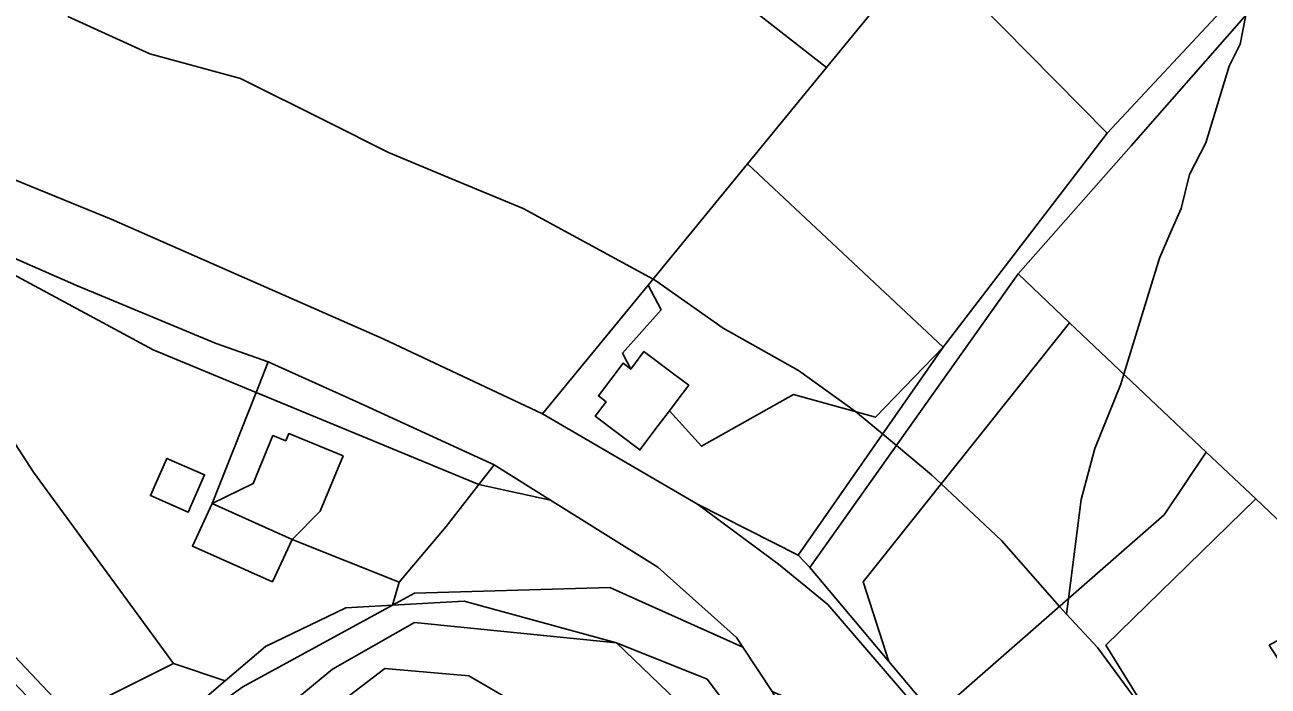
# Model space of a CAD drawing. Extents: x -477304 to -465429, y -1159113 to -1149210.
# Drawn here: x -470466.8 to -470274.2, y -1154988.3 to -1154885.8 of the extents above; entities that cross this region are included whole.
import ezdxf

# ---------------------------------------------------------------- set-up
doc = ezdxf.new("R2010")
doc.units = 0
for name, color, linetype in [('BPEJ_s', 7, 'Continuous'), ('orna_s', 7, 'Continuous'), ('ostatni_s', 7, 'Continuous'), ('trav_porost_s', 7, 'Continuous'), ('voda_s', 7, 'Continuous'), ('zahrada_s', 7, 'Continuous')]:
    doc.layers.add(name, color=color, linetype=linetype)

msp = doc.modelspace()

# ---------------------------------------------------------------- linework, layer by layer
at = {"layer": 'BPEJ_s'}
for points in [[(-470460.17, -1154884.56), (-470447.42, -1154890.3), (-470433.4, -1154894.12), (-470420.01, -1154900.82), (-470410.45, -1154905.6), (-470401.66, -1154909.27), (-470389.62, -1154914.31), (-470369.47, -1154925.23)], [(-470305.43, -1154977.16), (-470306.5, -1154975.94), (-470315.47, -1154965.73), (-470324.82, -1154956.94), (-470326.31, -1154955.53), (-470331.76, -1154950.99), (-470333.9, -1154949.2), (-470337.78, -1154945.97), (-470338.1, -1154945.74), (-470346.92, -1154939.38), (-470358.6, -1154932.8), (-470369.23, -1154925.36), (-470369.47, -1154925.23), (-470389.62, -1154914.31), (-470401.66, -1154909.27), (-470410.45, -1154905.6), (-470420.01, -1154900.82), (-470433.4, -1154894.12), (-470447.42, -1154890.3), (-470460.17, -1154884.56)], [(-470277.63, -1154884.32), (-470278.5, -1154888.81), (-470280.2, -1154892.21), (-470283.81, -1154904.11), (-470286.36, -1154909), (-470287.64, -1154914.31), (-470289.24, -1154917.91), (-470291.03, -1154921.96), (-470296.51, -1154939.95), (-470296.98, -1154941.51), (-470301.02, -1154951.49), (-470303.15, -1154959.36), (-470305.12, -1154974.74), (-470305.43, -1154977.16)], [(-470273.61, -1155019.7), (-470282.11, -1155006.1), (-470289.97, -1154996.75), (-470290.8, -1154995.62), (-470290.96, -1154995.41), (-470300.59, -1154982.3), (-470305.43, -1154977.16), (-470305.12, -1154974.74), (-470303.15, -1154959.36), (-470301.02, -1154951.49), (-470296.98, -1154941.51), (-470296.51, -1154939.95), (-470291.03, -1154921.96), (-470289.24, -1154917.91), (-470287.64, -1154914.31), (-470286.36, -1154909), (-470283.81, -1154904.11), (-470280.2, -1154892.21), (-470278.5, -1154888.81), (-470277.63, -1154884.32)], [(-470369.47, -1154925.23), (-470369.23, -1154925.36), (-470358.6, -1154932.8), (-470346.92, -1154939.38), (-470338.1, -1154945.74), (-470337.78, -1154945.97), (-470333.9, -1154949.2), (-470331.76, -1154950.99), (-470326.31, -1154955.53), (-470324.82, -1154956.94), (-470315.47, -1154965.73), (-470306.5, -1154975.94), (-470305.43, -1154977.16), (-470300.59, -1154982.3), (-470290.96, -1154995.41), (-470290.8, -1154995.62), (-470289.97, -1154996.75), (-470282.11, -1155006.1), (-470273.61, -1155019.7)]]:
    msp.add_lwpolyline(points, dxfattribs=at)
at = {"layer": 'orna_s'}
for points in [[(-470299.09, -1154902.59), (-470324.55, -1154935.76), (-470354.84, -1154907.37), (-470342.61, -1154892.44), (-470327.4, -1154873.88)], [(-470334.99, -1154946.59), (-470347.7, -1154943.12), (-470361.96, -1154951.11), (-470366.94, -1154945.62), (-470365.73, -1154944.03), (-470363.95, -1154941.67), (-470366.31, -1154939.89), (-470370.88, -1154936.44), (-470372.93, -1154939.16), (-470374.23, -1154936.68), (-470368.23, -1154930.01), (-470370.25, -1154926.18), (-470354.84, -1154907.37), (-470324.55, -1154935.76)], [(-470428.44, -1154972.12), (-470425.4, -1154965.55), (-470408.82, -1154972.19), (-470409.85, -1154975.76), (-470417.05, -1154976.17), (-470429.51, -1154982.12), (-470435.75, -1154987.46), (-470443.78, -1154984.77), (-470465.45, -1154955.14), (-470484.83, -1154925.28), (-470494.3, -1154910.69), (-470446.91, -1154936.18), (-470430.96, -1154942.77), (-470437.79, -1154959.99), (-470440.84, -1154966.58)], [(-470447.36, -1154958.77), (-470441.5, -1154961.35), (-470438.96, -1154955.57), (-470444.81, -1154953.04)], [(-470282.92, -1154999.9), (-470290.84, -1154995.6), (-470299.32, -1154981.95), (-470276.09, -1154959.29), (-470260.2, -1154974.35), (-470274, -1154981.95), (-470252.92, -1155014.44), (-470251.76, -1155022.07), (-470257.7, -1155030.07)], [(-470382.9, -1155021.17), (-470393.54, -1155017.27), (-470404.59, -1155020.31), (-470413.14, -1155017.66), (-470412.85, -1155015.45), (-470414.55, -1155015.24), (-470414.4, -1155014.12), (-470423.23, -1155013.03), (-470423.43, -1155014.46), (-470435.85, -1155010.61), (-470435.48, -1155007.03), (-470427.27, -1154997.93), (-470411.05, -1154985.54), (-470398, -1154986.71), (-470383.47, -1154995.17), (-470367.88, -1155004.02), (-470353.52, -1155019.49), (-470350.56, -1155025.28), (-470359.73, -1155034.45), (-470381.59, -1155028.49)]]:
    msp.add_lwpolyline(points, close=True, dxfattribs=at)
at = {"layer": 'ostatni_s'}
for points in [[(-470224.36, -1154848.04), (-470186.85, -1154824.53), (-470180.45, -1154824.59), (-470134.67, -1154825), (-470131.89, -1154825.02), (-470133.49, -1154827.74), (-470178.39, -1154827.74), (-470185.74, -1154827.49), (-470189.69, -1154830.45), (-470219.04, -1154848.46), (-470233.87, -1154858.08), (-470252.19, -1154869.26), (-470276.1, -1154882.57), (-470295.41, -1154904.56), (-470312.91, -1154924.41), (-470345.16, -1154969.9), (-470346.97, -1154967.97), (-470324.55, -1154935.76), (-470299.09, -1154902.59), (-470280.12, -1154882.26), (-470277.37, -1154879.73), (-470262.73, -1154871.09)], [(-470280.12, -1154882.26), (-470299.09, -1154902.59), (-470327.4, -1154873.88), (-470312.43, -1154853.8), (-470301.98, -1154861.75), (-470291.74, -1154869.54), (-470289.63, -1154872.68), (-470285.01, -1154877.54)], [(-470437.14, -1154935.19), (-470429.09, -1154938.06), (-470430.96, -1154942.77), (-470446.91, -1154936.18), (-470494.3, -1154910.69), (-470458.89, -1154926.15)], [(-470429.09, -1154938.06), (-470415.48, -1154944.19), (-470394.11, -1154953.98), (-470396.48, -1154957.03), (-470430.96, -1154942.77)], [(-470378.44, -1154946.46), (-470376.75, -1154944.23), (-470377.95, -1154943.32), (-470374.13, -1154938.25), (-470372.93, -1154939.16), (-470370.88, -1154936.44), (-470366.31, -1154939.89), (-470363.95, -1154941.67), (-470365.73, -1154944.03), (-470366.94, -1154945.62), (-470368.68, -1154947.93), (-470371.51, -1154951.69)], [(-470437.79, -1154959.99), (-470431.42, -1154956.88), (-470428.36, -1154949.46), (-470426.38, -1154950.27), (-470425.92, -1154949.15), (-470417.51, -1154952.62), (-470421.03, -1154961.16), (-470425.4, -1154965.55)], [(-470441.5, -1154961.35), (-470447.36, -1154958.77), (-470444.81, -1154953.04), (-470438.96, -1154955.57)], [(-470396.48, -1154957.03), (-470394.11, -1154953.98), (-470385.35, -1154959.46)], [(-470376.16, -1154973.01), (-470406.45, -1154973.88), (-470409.85, -1154975.76), (-470408.82, -1154972.19), (-470401.55, -1154963.55), (-470396.48, -1154957.03), (-470385.35, -1154959.46), (-470368.75, -1154969.85), (-470356.53, -1154980.74), (-470355.54, -1154982.23)], [(-470440.84, -1154966.58), (-470437.79, -1154959.99), (-470425.4, -1154965.55), (-470428.44, -1154972.12)], [(-470325.85, -1154992.9), (-470318.59, -1155003.31), (-470342.38, -1154975.64), (-470350.05, -1154969.4), (-470362.58, -1154960.07), (-470346.97, -1154967.97), (-470345.16, -1154969.9), (-470332.92, -1154984.48)]]:
    msp.add_lwpolyline(points, close=True, dxfattribs=at)
msp.add_lwpolyline([(-470503.08, -1154895.69), (-470453.44, -1154915.92), (-470411.3, -1154934.5), (-470386.58, -1154946.1), (-470362.58, -1154960.07), (-470350.05, -1154969.4), (-470342.38, -1154975.64), (-470318.59, -1155003.31), (-470351, -1154989.11), (-470355.54, -1154982.23), (-470356.53, -1154980.74), (-470368.75, -1154969.85), (-470385.35, -1154959.46), (-470394.11, -1154953.98), (-470415.48, -1154944.19), (-470429.09, -1154938.06), (-470437.14, -1154935.19), (-470458.89, -1154926.15), (-470494.3, -1154910.69)], dxfattribs=at)
at = {"layer": 'trav_porost_s'}
for points in [[(-470357.21, -1154880.98), (-470342.61, -1154892.44), (-470354.84, -1154907.37), (-470370.25, -1154926.18), (-470386.58, -1154946.1), (-470411.3, -1154934.5), (-470453.44, -1154915.92), (-470503.08, -1154895.69), (-470471.4, -1154862.06), (-470438.22, -1154823.55), (-470412.39, -1154776.26), (-470351.01, -1154812.04), (-470345.7, -1154815.28), (-470384.57, -1154858.44), (-470362.96, -1154876.96)], [(-470276.1, -1154882.57), (-470252.19, -1154869.26), (-470249.35, -1154876.41), (-470239.33, -1154897.86), (-470236.03, -1154904.93), (-470214.68, -1154950.47), (-470260.2, -1154974.35), (-470276.09, -1154959.29), (-470283.77, -1154952.02), (-470304.93, -1154931.98), (-470312.91, -1154924.41), (-470295.41, -1154904.56)], [(-470461.88, -1154994.64), (-470484.93, -1154970.64), (-470498.56, -1154928.87), (-470501.01, -1154919.08), (-470502.43, -1154913.4), (-470512.14, -1154906.39), (-470511.1, -1154904.4), (-470494.3, -1154910.69), (-470484.83, -1154925.28), (-470494.25, -1154931.06), (-470482.22, -1154969.08), (-470459.79, -1154992.79), (-470443.78, -1154984.77), (-470435.75, -1154987.46), (-470441.86, -1154992.7), (-470441.4, -1154994.37), (-470448.24, -1154999.25)], [(-470312.91, -1154924.41), (-470304.93, -1154931.98), (-470336.9, -1154972.1), (-470332.92, -1154984.48), (-470345.16, -1154969.9)], [(-470482.22, -1154969.08), (-470494.25, -1154931.06), (-470484.83, -1154925.28), (-470465.45, -1154955.14), (-470443.78, -1154984.77), (-470459.79, -1154992.79)], [(-470377.95, -1154943.32), (-470376.75, -1154944.23), (-470378.44, -1154946.46), (-470371.51, -1154951.69), (-470368.68, -1154947.93), (-470366.94, -1154945.62), (-470361.96, -1154951.11), (-470347.7, -1154943.12), (-470334.99, -1154946.59), (-470324.55, -1154935.76), (-470346.97, -1154967.97), (-470362.58, -1154960.07), (-470386.58, -1154946.1), (-470370.25, -1154926.18), (-470368.23, -1154930.01), (-470374.23, -1154936.68), (-470372.93, -1154939.16), (-470374.13, -1154938.25)], [(-470290.29, -1154961.74), (-470325.85, -1154992.9), (-470332.92, -1154984.48), (-470336.9, -1154972.1), (-470304.93, -1154931.98), (-470283.77, -1154952.02)], [(-470282.92, -1154999.9), (-470257.7, -1155030.07), (-470265.74, -1155040.91), (-470273.78, -1155027.93), (-470279.45, -1155023.02), (-470291.29, -1155016.47), (-470318.59, -1155003.31), (-470325.85, -1154992.9), (-470290.29, -1154961.74), (-470283.77, -1154952.02), (-470276.09, -1154959.29), (-470299.32, -1154981.95), (-470290.84, -1154995.6)], [(-470375.12, -1154981.58), (-470361.07, -1154987.2), (-470351.36, -1155000.12), (-470350.52, -1155005.43), (-470361.82, -1154994.39)]]:
    msp.add_lwpolyline(points, close=True, dxfattribs=at)
msp.add_lwpolyline([(-470327.4, -1154873.88), (-470342.61, -1154892.44), (-470357.21, -1154880.98)], dxfattribs=at)
at = {"layer": 'voda_s'}
msp.add_lwpolyline([(-470484.93, -1154970.64), (-470461.88, -1154994.64), (-470448.24, -1154999.25), (-470441.4, -1154994.37), (-470433.04, -1154988.4), (-470409.85, -1154975.76), (-470398.72, -1154975.12), (-470375.12, -1154981.58), (-470406.42, -1154978.45), (-470419.15, -1154985.64), (-470439.22, -1155002.25), (-470452.98, -1155007.2), (-470477.85, -1154991.64)], dxfattribs=at)
for points in [[(-470355.54, -1154982.23), (-470351, -1154989.11), (-470345.21, -1155000.6), (-470343.9, -1155004.48), (-470341.73, -1155015.07), (-470341.93, -1155016.03), (-470347.23, -1155008.64), (-470350.52, -1155005.43), (-470351.36, -1155000.12), (-470361.07, -1154987.2), (-470375.12, -1154981.58), (-470398.72, -1154975.12), (-470409.85, -1154975.76), (-470406.45, -1154973.88), (-470376.16, -1154973.01)], [(-470441.4, -1154994.37), (-470441.86, -1154992.7), (-470435.75, -1154987.46), (-470429.51, -1154982.12), (-470417.05, -1154976.17), (-470409.85, -1154975.76), (-470433.04, -1154988.4)], [(-470350.52, -1155005.43), (-470349.67, -1155010.81), (-470349.45, -1155013.57), (-470348.86, -1155020.98), (-470348.69, -1155023.11), (-470350.56, -1155025.28), (-470353.52, -1155019.49), (-470367.88, -1155004.02), (-470383.47, -1154995.17), (-470398, -1154986.71), (-470411.05, -1154985.54), (-470427.27, -1154997.93), (-470438.12, -1155006.22), (-470439.22, -1155002.25), (-470419.15, -1154985.64), (-470406.42, -1154978.45), (-470375.12, -1154981.58), (-470361.82, -1154994.39)]]:
    msp.add_lwpolyline(points, close=True, dxfattribs=at)
at = {"layer": 'zahrada_s'}
msp.add_lwpolyline([(-470401.55, -1154963.55), (-470408.82, -1154972.19), (-470425.4, -1154965.55), (-470421.03, -1154961.16), (-470417.51, -1154952.62), (-470425.92, -1154949.15), (-470426.38, -1154950.27), (-470428.36, -1154949.46), (-470431.42, -1154956.88), (-470437.79, -1154959.99), (-470430.96, -1154942.77), (-470396.48, -1154957.03)], close=True, dxfattribs=at)

doc.saveas('drawing.dxf')
